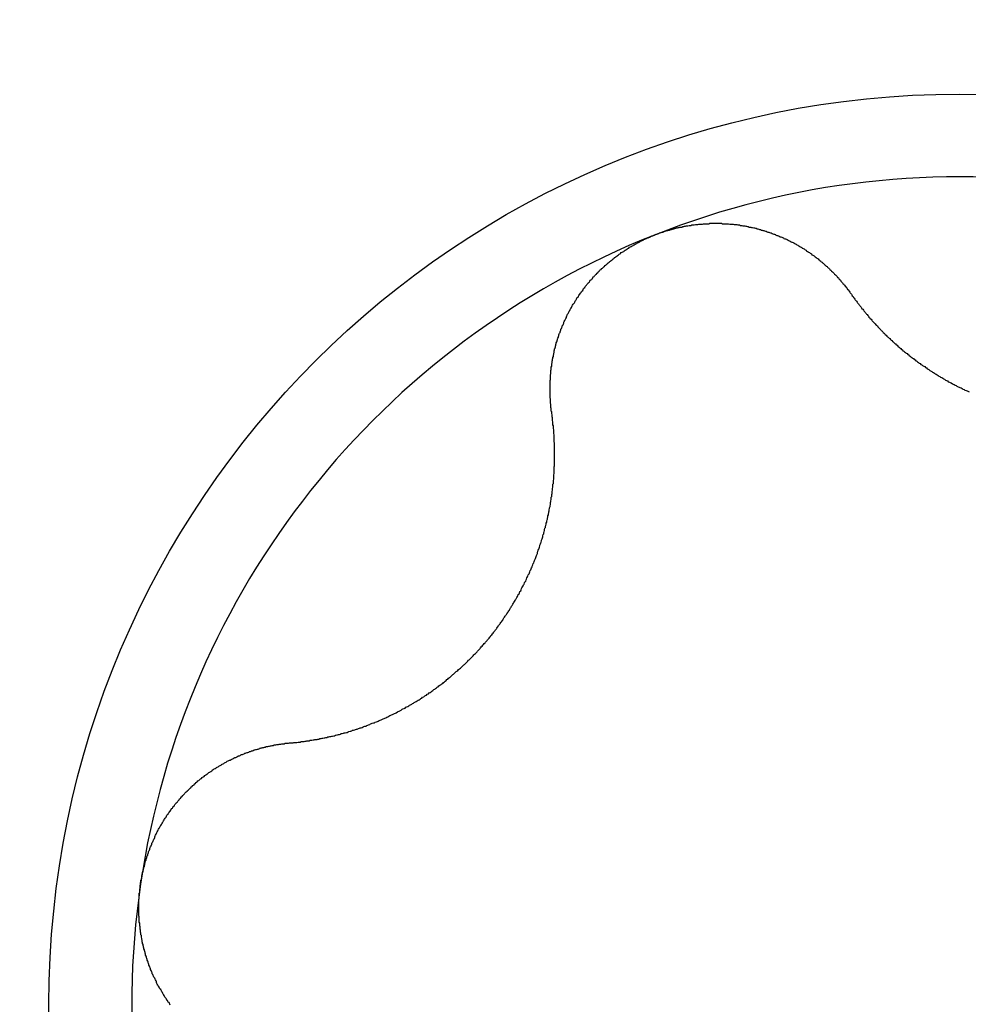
# Model space of a CAD drawing. Extents: x 1107 to 4046, y 937 to 3355.
# Tile 844 of 861: x 3015.56 to 3017.82, y 2569.71 to 2572.06. Entities that reach past the tile are written whole.
import ezdxf

# ---------------------------------------------------------------- set-up
doc = ezdxf.new("R2010")
doc.units = 0
doc.layers.add('KF_VIDA_L___C_LEFT', color=7, linetype='CONTINUOUS')

# ---------------------------------------------------------------- blocks, each defined once
blk = doc.blocks.new('KF_VIDA_L___C_LEFT')
at = {"layer": 'KF_VIDA_L___C_LEFT'}
for points in [[(127.772, 882.336, 0), (127.774, 882.337, 0), (127.776, 882.338, 0), (127.778, 882.338, 0), (127.78, 882.339, 0), (127.782, 882.34, 0), (127.784, 882.341, 0), (127.786, 882.341, 0), (127.788, 882.342, 0), (127.79, 882.343, 0), (127.792, 882.343, 0), (127.794, 882.344, 0), (127.796, 882.345, 0), (127.798, 882.345, 0), (127.8, 882.346, 0), (127.802, 882.347, 0), (127.804, 882.347, 0), (127.806, 882.348, 0), (127.808, 882.348, 0), (127.811, 882.349, 0), (127.813, 882.349, 0), (127.815, 882.35, 0), (127.817, 882.351, 0), (127.819, 882.351, 0), (127.821, 882.352, 0), (127.823, 882.352, 0), (127.825, 882.353, 0), (127.827, 882.353, 0), (127.829, 882.354, 0), (127.831, 882.354, 0), (127.833, 882.355, 0), (127.836, 882.355, 0), (127.838, 882.355, 0), (127.84, 882.356, 0), (127.842, 882.356, 0), (127.844, 882.357, 0), (127.846, 882.357, 0), (127.848, 882.358, 0), (127.85, 882.358, 0), (127.852, 882.358, 0), (127.855, 882.359, 0), (127.857, 882.359, 0), (127.859, 882.359, 0), (127.861, 882.36, 0), (127.863, 882.36, 0), (127.865, 882.36, 0), (127.867, 882.36, 0), (127.87, 882.361, 0), (127.872, 882.361, 0), (127.874, 882.361, 0), (127.876, 882.361, 0), (127.878, 882.362, 0), (127.88, 882.362, 0), (127.883, 882.362, 0), (127.885, 882.362, 0), (127.887, 882.362, 0), (127.889, 882.363, 0), (127.891, 882.363, 0), (127.893, 882.363, 0), (127.895, 882.363, 0), (127.898, 882.363, 0), (127.9, 882.363, 0), (127.902, 882.363, 0), (127.904, 882.364, 0), (127.906, 882.364, 0), (127.908, 882.364, 0), (127.911, 882.364, 0), (127.913, 882.364, 0), (127.915, 882.364, 0), (127.917, 882.364, 0), (127.919, 882.364, 0), (127.921, 882.364, 0), (127.924, 882.364, 0), (127.926, 882.364, 0), (127.928, 882.364, 0), (127.93, 882.364, 0), (127.932, 882.364, 0), (127.934, 882.363, 0), (127.937, 882.363, 0), (127.939, 882.363, 0), (127.941, 882.363, 0), (127.943, 882.363, 0), (127.945, 882.363, 0), (127.947, 882.363, 0), (127.949, 882.363, 0), (127.952, 882.362, 0), (127.954, 882.362, 0), (127.956, 882.362, 0), (127.958, 882.362, 0), (127.96, 882.362, 0), (127.962, 882.361, 0), (127.964, 882.361, 0), (127.967, 882.361, 0), (127.969, 882.361, 0), (127.971, 882.36, 0), (127.973, 882.36, 0), (127.975, 882.36, 0), (127.977, 882.359, 0), (127.979, 882.359, 0), (127.981, 882.359, 0), (127.983, 882.358, 0), (127.986, 882.358, 0), (127.988, 882.358, 0), (127.99, 882.357, 0), (127.992, 882.357, 0), (127.994, 882.356, 0), (127.996, 882.356, 0), (127.998, 882.355, 0), (128, 882.355, 0), (128.002, 882.355, 0), (128.004, 882.354, 0), (128.006, 882.354, 0), (128.009, 882.353, 0), (128.011, 882.353, 0), (128.013, 882.352, 0), (128.015, 882.352, 0), (128.017, 882.351, 0), (128.019, 882.351, 0), (128.021, 882.35, 0), (128.023, 882.349, 0), (128.025, 882.349, 0), (128.027, 882.348, 0), (128.029, 882.348, 0), (128.031, 882.347, 0), (128.033, 882.347, 0), (128.035, 882.346, 0), (128.037, 882.345, 0), (128.039, 882.345, 0), (128.041, 882.344, 0), (128.043, 882.343, 0), (128.045, 882.343, 0), (128.047, 882.342, 0), (128.049, 882.341, 0), (128.051, 882.341, 0), (128.053, 882.34, 0), (128.055, 882.339, 0), (128.057, 882.338, 0), (128.059, 882.338, 0), (128.061, 882.337, 0), (128.062, 882.336, 0), (128.064, 882.335, 0), (128.066, 882.335, 0), (128.068, 882.334, 0), (128.07, 882.333, 0), (128.072, 882.332, 0), (128.074, 882.332, 0), (128.076, 882.331, 0), (128.078, 882.33, 0), (128.08, 882.329, 0), (128.081, 882.328, 0), (128.083, 882.327, 0), (128.085, 882.327, 0), (128.087, 882.326, 0), (128.089, 882.325, 0), (128.091, 882.324, 0), (128.092, 882.323, 0), (128.094, 882.322, 0), (128.096, 882.321, 0), (128.098, 882.32, 0), (128.1, 882.319, 0), (128.101, 882.319, 0), (128.103, 882.318, 0), (128.105, 882.317, 0), (128.107, 882.316, 0), (128.108, 882.315, 0), (128.11, 882.314, 0), (128.112, 882.313, 0), (128.114, 882.312, 0), (128.115, 882.311, 0), (128.117, 882.31, 0), (128.119, 882.309, 0), (128.12, 882.308, 0), (128.122, 882.307, 0), (128.124, 882.306, 0), (128.125, 882.305, 0), (128.127, 882.304, 0), (128.129, 882.303, 0), (128.13, 882.302, 0), (128.132, 882.301, 0), (128.134, 882.3, 0), (128.135, 882.298, 0), (128.137, 882.297, 0), (128.139, 882.296, 0), (128.14, 882.295, 0), (128.142, 882.294, 0), (128.144, 882.293, 0), (128.145, 882.292, 0), (128.147, 882.291, 0), (128.148, 882.289, 0), (128.15, 882.288, 0), (128.152, 882.287, 0), (128.153, 882.286, 0), (128.155, 882.285, 0), (128.156, 882.284, 0), (128.158, 882.282, 0), (128.16, 882.281, 0), (128.161, 882.28, 0), (128.163, 882.279, 0), (128.164, 882.277, 0), (128.166, 882.276, 0), (128.167, 882.275, 0), (128.169, 882.274, 0), (128.17, 882.272, 0), (128.172, 882.271, 0), (128.173, 882.27, 0), (128.175, 882.269, 0), (128.176, 882.267, 0), (128.178, 882.266, 0), (128.179, 882.265, 0), (128.181, 882.263, 0), (128.182, 882.262, 0), (128.184, 882.261, 0), (128.185, 882.259, 0), (128.187, 882.258, 0), (128.188, 882.257, 0), (128.19, 882.255, 0), (128.191, 882.254, 0), (128.193, 882.252, 0), (128.194, 882.251, 0), (128.195, 882.25, 0), (128.197, 882.248, 0), (128.198, 882.247, 0), (128.2, 882.245, 0), (128.201, 882.244, 0), (128.202, 882.243, 0), (128.204, 882.241, 0), (128.205, 882.24, 0), (128.207, 882.238, 0), (128.208, 882.237, 0), (128.209, 882.235, 0), (128.211, 882.234, 0), (128.212, 882.232, 0), (128.213, 882.231, 0), (128.215, 882.229, 0), (128.216, 882.228, 0), (128.217, 882.226, 0), (128.218, 882.225, 0), (128.22, 882.223, 0), (128.221, 882.222, 0), (128.222, 882.22, 0), (128.224, 882.219, 0), (128.225, 882.217, 0), (128.226, 882.216, 0), (128.227, 882.214, 0), (128.229, 882.213, 0), (128.23, 882.211, 0), (128.231, 882.21, 0), (128.232, 882.208, 0), (128.233, 882.206, 0), (128.235, 882.205, 0), (128.236, 882.203, 0), (128.237, 882.202, 0), (128.238, 882.2, 0), (128.239, 882.198, 0), (128.24, 882.197, 0), (128.242, 882.195, 0)], [(127.527, 881.912, 0), (127.527, 881.914, 0), (127.526, 881.916, 0), (127.526, 881.918, 0), (127.526, 881.92, 0), (127.526, 881.922, 0), (127.525, 881.924, 0), (127.525, 881.926, 0), (127.525, 881.928, 0), (127.525, 881.93, 0), (127.525, 881.932, 0), (127.524, 881.934, 0), (127.524, 881.936, 0), (127.524, 881.938, 0), (127.524, 881.94, 0), (127.524, 881.942, 0), (127.524, 881.943, 0), (127.524, 881.945, 0), (127.523, 881.947, 0), (127.523, 881.949, 0), (127.523, 881.951, 0), (127.523, 881.953, 0), (127.523, 881.955, 0), (127.523, 881.957, 0), (127.523, 881.959, 0), (127.523, 881.961, 0), (127.523, 881.963, 0), (127.523, 881.965, 0), (127.523, 881.967, 0), (127.523, 881.969, 0), (127.523, 881.971, 0), (127.523, 881.973, 0), (127.523, 881.975, 0), (127.523, 881.977, 0), (127.523, 881.979, 0), (127.523, 881.981, 0), (127.523, 881.983, 0), (127.523, 881.985, 0), (127.523, 881.987, 0), (127.523, 881.989, 0), (127.524, 881.991, 0), (127.524, 881.993, 0), (127.524, 881.995, 0), (127.524, 881.997, 0), (127.524, 881.999, 0), (127.524, 882.001, 0), (127.524, 882.003, 0), (127.525, 882.005, 0), (127.525, 882.007, 0), (127.525, 882.009, 0), (127.525, 882.011, 0), (127.525, 882.013, 0), (127.526, 882.015, 0), (127.526, 882.017, 0), (127.526, 882.019, 0), (127.526, 882.021, 0), (127.527, 882.023, 0), (127.527, 882.025, 0), (127.527, 882.027, 0), (127.527, 882.029, 0), (127.528, 882.031, 0), (127.528, 882.033, 0), (127.528, 882.035, 0), (127.529, 882.037, 0), (127.529, 882.039, 0), (127.529, 882.04, 0), (127.53, 882.042, 0), (127.53, 882.044, 0), (127.531, 882.046, 0), (127.531, 882.048, 0), (127.531, 882.05, 0), (127.532, 882.052, 0), (127.532, 882.054, 0), (127.533, 882.056, 0), (127.533, 882.058, 0), (127.533, 882.06, 0), (127.534, 882.062, 0), (127.534, 882.064, 0), (127.535, 882.066, 0), (127.535, 882.067, 0), (127.536, 882.069, 0), (127.536, 882.071, 0), (127.537, 882.073, 0), (127.537, 882.075, 0), (127.538, 882.077, 0), (127.538, 882.079, 0), (127.539, 882.081, 0), (127.54, 882.083, 0), (127.54, 882.085, 0), (127.541, 882.086, 0), (127.541, 882.088, 0), (127.542, 882.09, 0), (127.543, 882.092, 0), (127.543, 882.094, 0), (127.544, 882.096, 0), (127.544, 882.098, 0), (127.545, 882.1, 0), (127.546, 882.102, 0), (127.547, 882.103, 0), (127.547, 882.105, 0), (127.548, 882.107, 0), (127.549, 882.109, 0), (127.549, 882.111, 0), (127.55, 882.113, 0), (127.551, 882.115, 0), (127.552, 882.117, 0), (127.552, 882.119, 0), (127.553, 882.12, 0), (127.554, 882.122, 0), (127.555, 882.124, 0), (127.556, 882.126, 0), (127.556, 882.128, 0), (127.557, 882.13, 0), (127.558, 882.132, 0), (127.559, 882.134, 0), (127.56, 882.135, 0), (127.561, 882.137, 0), (127.562, 882.139, 0), (127.562, 882.141, 0), (127.563, 882.143, 0), (127.564, 882.145, 0), (127.565, 882.147, 0), (127.566, 882.149, 0), (127.567, 882.15, 0), (127.568, 882.152, 0), (127.569, 882.154, 0), (127.57, 882.156, 0), (127.571, 882.158, 0), (127.572, 882.16, 0), (127.573, 882.161, 0), (127.574, 882.163, 0), (127.575, 882.165, 0), (127.576, 882.167, 0), (127.577, 882.169, 0), (127.578, 882.171, 0), (127.579, 882.172, 0), (127.581, 882.174, 0), (127.582, 882.176, 0), (127.583, 882.178, 0), (127.584, 882.18, 0), (127.585, 882.181, 0), (127.586, 882.183, 0), (127.587, 882.185, 0), (127.588, 882.187, 0), (127.59, 882.188, 0), (127.591, 882.19, 0), (127.592, 882.192, 0), (127.593, 882.194, 0), (127.594, 882.195, 0), (127.596, 882.197, 0), (127.597, 882.199, 0), (127.598, 882.201, 0), (127.599, 882.202, 0), (127.601, 882.204, 0), (127.602, 882.206, 0), (127.603, 882.208, 0), (127.604, 882.209, 0), (127.606, 882.211, 0), (127.607, 882.213, 0), (127.608, 882.214, 0), (127.61, 882.216, 0), (127.611, 882.218, 0), (127.612, 882.219, 0), (127.614, 882.221, 0), (127.615, 882.223, 0), (127.617, 882.224, 0), (127.618, 882.226, 0), (127.619, 882.228, 0), (127.621, 882.229, 0), (127.622, 882.231, 0), (127.624, 882.232, 0), (127.625, 882.234, 0), (127.626, 882.236, 0), (127.628, 882.237, 0), (127.629, 882.239, 0), (127.631, 882.24, 0), (127.632, 882.242, 0), (127.634, 882.243, 0), (127.635, 882.245, 0), (127.637, 882.246, 0), (127.638, 882.248, 0), (127.64, 882.25, 0), (127.641, 882.251, 0), (127.643, 882.253, 0), (127.645, 882.254, 0), (127.646, 882.256, 0), (127.648, 882.257, 0), (127.649, 882.258, 0), (127.651, 882.26, 0), (127.653, 882.261, 0), (127.654, 882.263, 0), (127.656, 882.264, 0), (127.657, 882.266, 0), (127.659, 882.267, 0), (127.661, 882.269, 0), (127.662, 882.27, 0), (127.664, 882.271, 0), (127.666, 882.273, 0), (127.667, 882.274, 0), (127.669, 882.275, 0), (127.671, 882.277, 0), (127.672, 882.278, 0), (127.674, 882.279, 0), (127.676, 882.281, 0), (127.677, 882.282, 0), (127.679, 882.283, 0), (127.681, 882.285, 0), (127.683, 882.286, 0), (127.684, 882.287, 0), (127.686, 882.289, 0), (127.688, 882.29, 0), (127.69, 882.291, 0), (127.691, 882.292, 0), (127.693, 882.294, 0), (127.695, 882.295, 0), (127.697, 882.296, 0), (127.699, 882.297, 0), (127.7, 882.298, 0), (127.702, 882.3, 0), (127.704, 882.301, 0), (127.706, 882.302, 0), (127.708, 882.303, 0), (127.709, 882.304, 0), (127.711, 882.305, 0), (127.713, 882.307, 0), (127.715, 882.308, 0), (127.717, 882.309, 0), (127.719, 882.31, 0), (127.721, 882.311, 0), (127.722, 882.312, 0), (127.724, 882.313, 0), (127.726, 882.314, 0), (127.728, 882.315, 0), (127.73, 882.316, 0), (127.732, 882.317, 0), (127.734, 882.318, 0), (127.736, 882.319, 0), (127.737, 882.32, 0), (127.739, 882.321, 0), (127.741, 882.322, 0), (127.743, 882.323, 0), (127.745, 882.324, 0), (127.747, 882.325, 0), (127.749, 882.326, 0), (127.751, 882.327, 0), (127.753, 882.328, 0), (127.755, 882.329, 0), (127.757, 882.329, 0), (127.759, 882.33, 0), (127.761, 882.331, 0), (127.762, 882.332, 0), (127.764, 882.333, 0), (127.766, 882.334, 0), (127.768, 882.334, 0), (127.77, 882.335, 0), (127.772, 882.336, 0)], [(128.242, 882.195, 0), (128.243, 882.193, 0), (128.244, 882.191, 0), (128.246, 882.189, 0), (128.247, 882.187, 0), (128.249, 882.185, 0), (128.25, 882.183, 0), (128.251, 882.181, 0), (128.253, 882.18, 0), (128.254, 882.178, 0), (128.256, 882.176, 0), (128.257, 882.174, 0), (128.259, 882.172, 0), (128.26, 882.17, 0), (128.262, 882.168, 0), (128.263, 882.166, 0), (128.265, 882.164, 0), (128.266, 882.162, 0), (128.267, 882.16, 0), (128.269, 882.159, 0), (128.271, 882.157, 0), (128.272, 882.155, 0), (128.274, 882.153, 0), (128.275, 882.151, 0), (128.277, 882.149, 0), (128.278, 882.147, 0), (128.28, 882.146, 0), (128.281, 882.144, 0), (128.283, 882.142, 0), (128.284, 882.14, 0), (128.286, 882.138, 0), (128.287, 882.136, 0), (128.289, 882.135, 0), (128.291, 882.133, 0), (128.292, 882.131, 0), (128.294, 882.129, 0), (128.295, 882.128, 0), (128.297, 882.126, 0), (128.299, 882.124, 0), (128.3, 882.122, 0), (128.302, 882.121, 0), (128.304, 882.119, 0), (128.305, 882.117, 0), (128.307, 882.115, 0), (128.308, 882.114, 0), (128.31, 882.112, 0), (128.312, 882.11, 0), (128.313, 882.108, 0), (128.315, 882.107, 0), (128.317, 882.105, 0), (128.318, 882.103, 0), (128.32, 882.102, 0), (128.322, 882.1, 0), (128.323, 882.098, 0), (128.325, 882.097, 0), (128.327, 882.095, 0), (128.328, 882.093, 0), (128.33, 882.092, 0), (128.332, 882.09, 0), (128.334, 882.089, 0), (128.335, 882.087, 0), (128.337, 882.085, 0), (128.339, 882.084, 0), (128.34, 882.082, 0), (128.342, 882.081, 0), (128.344, 882.079, 0), (128.346, 882.077, 0), (128.347, 882.076, 0), (128.349, 882.074, 0), (128.351, 882.073, 0), (128.353, 882.071, 0), (128.354, 882.07, 0), (128.356, 882.068, 0), (128.358, 882.067, 0), (128.36, 882.065, 0), (128.362, 882.063, 0), (128.364, 882.062, 0), (128.365, 882.06, 0), (128.367, 882.059, 0), (128.369, 882.057, 0), (128.371, 882.056, 0), (128.373, 882.054, 0), (128.375, 882.053, 0), (128.377, 882.051, 0), (128.379, 882.05, 0), (128.38, 882.048, 0), (128.382, 882.047, 0), (128.384, 882.045, 0), (128.386, 882.044, 0), (128.388, 882.042, 0), (128.39, 882.041, 0), (128.392, 882.039, 0), (128.394, 882.038, 0), (128.396, 882.036, 0), (128.398, 882.035, 0), (128.4, 882.033, 0), (128.402, 882.032, 0), (128.404, 882.03, 0), (128.406, 882.029, 0), (128.408, 882.027, 0), (128.41, 882.026, 0), (128.412, 882.025, 0), (128.415, 882.023, 0), (128.417, 882.022, 0), (128.419, 882.02, 0), (128.421, 882.019, 0), (128.423, 882.017, 0), (128.425, 882.016, 0), (128.427, 882.015, 0), (128.429, 882.013, 0), (128.431, 882.012, 0), (128.434, 882.01, 0), (128.436, 882.009, 0), (128.438, 882.008, 0), (128.44, 882.006, 0), (128.442, 882.005, 0), (128.444, 882.004, 0), (128.447, 882.002, 0), (128.449, 882.001, 0), (128.451, 881.999, 0), (128.453, 881.998, 0), (128.455, 881.997, 0), (128.458, 881.996, 0), (128.46, 881.994, 0), (128.462, 881.993, 0), (128.464, 881.992, 0), (128.467, 881.99, 0), (128.469, 881.989, 0), (128.471, 881.988, 0), (128.473, 881.986, 0), (128.476, 881.985, 0), (128.478, 881.984, 0), (128.48, 881.983, 0), (128.483, 881.981, 0), (128.485, 881.98, 0), (128.487, 881.979, 0), (128.49, 881.978, 0), (128.492, 881.977, 0), (128.494, 881.975, 0), (128.497, 881.974, 0), (128.499, 881.973, 0), (128.501, 881.972, 0), (128.504, 881.971, 0), (128.506, 881.97, 0), (128.508, 881.968, 0), (128.511, 881.967, 0), (128.513, 881.966, 0), (128.516, 881.965, 0), (128.518, 881.964, 0), (128.52, 881.963, 0), (128.523, 881.962, 0)], [(126.903, 881.124, 0), (126.905, 881.124, 0), (126.907, 881.124, 0), (126.91, 881.124, 0), (126.912, 881.125, 0), (126.915, 881.125, 0), (126.917, 881.125, 0), (126.919, 881.125, 0), (126.922, 881.126, 0), (126.924, 881.126, 0), (126.927, 881.126, 0), (126.929, 881.127, 0), (126.931, 881.127, 0), (126.934, 881.127, 0), (126.936, 881.127, 0), (126.939, 881.128, 0), (126.941, 881.128, 0), (126.943, 881.129, 0), (126.946, 881.129, 0), (126.948, 881.129, 0), (126.951, 881.13, 0), (126.953, 881.13, 0), (126.955, 881.13, 0), (126.958, 881.131, 0), (126.96, 881.131, 0), (126.962, 881.132, 0), (126.965, 881.132, 0), (126.967, 881.132, 0), (126.969, 881.133, 0), (126.972, 881.133, 0), (126.974, 881.134, 0), (126.977, 881.134, 0), (126.979, 881.135, 0), (126.981, 881.135, 0), (126.984, 881.136, 0), (126.986, 881.136, 0), (126.988, 881.137, 0), (126.991, 881.137, 0), (126.993, 881.138, 0), (126.995, 881.138, 0), (126.998, 881.139, 0), (127, 881.139, 0), (127.002, 881.14, 0), (127.004, 881.14, 0), (127.007, 881.141, 0), (127.009, 881.141, 0), (127.011, 881.142, 0), (127.014, 881.143, 0), (127.016, 881.143, 0), (127.018, 881.144, 0), (127.021, 881.144, 0), (127.023, 881.145, 0), (127.025, 881.146, 0), (127.027, 881.146, 0), (127.03, 881.147, 0), (127.032, 881.148, 0), (127.034, 881.148, 0), (127.037, 881.149, 0), (127.039, 881.149, 0), (127.041, 881.15, 0), (127.043, 881.151, 0), (127.046, 881.152, 0), (127.048, 881.152, 0), (127.05, 881.153, 0), (127.052, 881.154, 0), (127.054, 881.154, 0), (127.057, 881.155, 0), (127.059, 881.156, 0), (127.061, 881.157, 0), (127.063, 881.157, 0), (127.066, 881.158, 0), (127.068, 881.159, 0), (127.07, 881.16, 0), (127.072, 881.16, 0), (127.075, 881.161, 0), (127.077, 881.162, 0), (127.079, 881.163, 0), (127.081, 881.164, 0), (127.084, 881.164, 0), (127.086, 881.165, 0), (127.088, 881.166, 0), (127.09, 881.167, 0), (127.093, 881.168, 0), (127.095, 881.169, 0), (127.097, 881.17, 0), (127.099, 881.171, 0), (127.102, 881.172, 0), (127.104, 881.172, 0), (127.106, 881.173, 0), (127.109, 881.174, 0), (127.111, 881.175, 0), (127.113, 881.176, 0), (127.115, 881.177, 0), (127.118, 881.178, 0), (127.12, 881.179, 0), (127.122, 881.18, 0), (127.125, 881.181, 0), (127.127, 881.182, 0), (127.129, 881.183, 0), (127.131, 881.184, 0), (127.134, 881.185, 0), (127.136, 881.186, 0), (127.138, 881.188, 0), (127.141, 881.189, 0), (127.143, 881.19, 0), (127.145, 881.191, 0), (127.147, 881.192, 0), (127.15, 881.193, 0), (127.152, 881.194, 0), (127.154, 881.195, 0), (127.156, 881.196, 0), (127.159, 881.198, 0), (127.161, 881.199, 0), (127.163, 881.2, 0), (127.166, 881.201, 0), (127.168, 881.202, 0), (127.17, 881.204, 0), (127.172, 881.205, 0), (127.175, 881.206, 0), (127.177, 881.207, 0), (127.179, 881.209, 0), (127.181, 881.21, 0), (127.184, 881.211, 0), (127.186, 881.212, 0), (127.188, 881.214, 0), (127.19, 881.215, 0), (127.193, 881.216, 0), (127.195, 881.218, 0), (127.197, 881.219, 0), (127.199, 881.22, 0), (127.202, 881.222, 0), (127.204, 881.223, 0), (127.206, 881.224, 0), (127.208, 881.226, 0), (127.211, 881.227, 0), (127.213, 881.228, 0), (127.215, 881.23, 0), (127.217, 881.231, 0), (127.219, 881.233, 0), (127.222, 881.234, 0), (127.224, 881.236, 0), (127.226, 881.237, 0), (127.228, 881.238, 0), (127.23, 881.24, 0), (127.233, 881.241, 0), (127.235, 881.243, 0), (127.237, 881.244, 0), (127.239, 881.246, 0), (127.241, 881.247, 0), (127.243, 881.249, 0), (127.246, 881.251, 0), (127.248, 881.252, 0), (127.25, 881.254, 0), (127.252, 881.255, 0), (127.254, 881.257, 0), (127.256, 881.258, 0), (127.258, 881.26, 0), (127.26, 881.262, 0), (127.263, 881.263, 0), (127.265, 881.265, 0), (127.267, 881.266, 0), (127.269, 881.268, 0), (127.271, 881.27, 0), (127.273, 881.271, 0), (127.275, 881.273, 0), (127.277, 881.275, 0), (127.279, 881.276, 0), (127.281, 881.278, 0), (127.283, 881.28, 0), (127.285, 881.281, 0), (127.287, 881.283, 0), (127.289, 881.285, 0), (127.291, 881.287, 0), (127.293, 881.288, 0), (127.295, 881.29, 0), (127.297, 881.292, 0), (127.299, 881.294, 0), (127.301, 881.295, 0), (127.303, 881.297, 0), (127.305, 881.299, 0), (127.307, 881.301, 0), (127.309, 881.302, 0), (127.311, 881.304, 0), (127.313, 881.306, 0), (127.315, 881.308, 0), (127.317, 881.31, 0), (127.319, 881.311, 0), (127.321, 881.313, 0), (127.323, 881.315, 0), (127.325, 881.317, 0), (127.327, 881.319, 0), (127.328, 881.321, 0), (127.33, 881.322, 0), (127.332, 881.324, 0), (127.334, 881.326, 0), (127.336, 881.328, 0), (127.338, 881.33, 0), (127.34, 881.332, 0), (127.341, 881.334, 0), (127.343, 881.336, 0), (127.345, 881.337, 0), (127.347, 881.339, 0), (127.349, 881.341, 0), (127.35, 881.343, 0), (127.352, 881.345, 0), (127.354, 881.347, 0), (127.356, 881.349, 0), (127.357, 881.351, 0), (127.359, 881.353, 0), (127.361, 881.355, 0), (127.363, 881.357, 0), (127.364, 881.359, 0), (127.366, 881.361, 0), (127.368, 881.363, 0), (127.369, 881.364, 0), (127.371, 881.366, 0), (127.373, 881.368, 0), (127.374, 881.37, 0), (127.376, 881.372, 0), (127.378, 881.374, 0), (127.379, 881.376, 0), (127.381, 881.378, 0), (127.382, 881.38, 0), (127.384, 881.382, 0), (127.386, 881.384, 0), (127.387, 881.386, 0), (127.389, 881.388, 0), (127.39, 881.39, 0), (127.392, 881.392, 0), (127.393, 881.394, 0), (127.395, 881.396, 0), (127.396, 881.398, 0), (127.398, 881.4, 0), (127.4, 881.403, 0), (127.401, 881.405, 0), (127.403, 881.407, 0), (127.404, 881.409, 0), (127.406, 881.411, 0), (127.407, 881.413, 0), (127.409, 881.415, 0), (127.41, 881.417, 0), (127.411, 881.419, 0), (127.413, 881.422, 0), (127.414, 881.424, 0), (127.416, 881.426, 0), (127.417, 881.428, 0), (127.419, 881.43, 0), (127.42, 881.432, 0), (127.422, 881.435, 0), (127.423, 881.437, 0), (127.425, 881.439, 0), (127.426, 881.441, 0), (127.427, 881.443, 0), (127.429, 881.446, 0), (127.43, 881.448, 0), (127.431, 881.45, 0), (127.433, 881.452, 0), (127.434, 881.455, 0), (127.436, 881.457, 0), (127.437, 881.459, 0), (127.438, 881.461, 0), (127.44, 881.464, 0), (127.441, 881.466, 0), (127.442, 881.468, 0), (127.444, 881.471, 0), (127.445, 881.473, 0), (127.446, 881.475, 0), (127.447, 881.478, 0), (127.449, 881.48, 0), (127.45, 881.482, 0), (127.451, 881.485, 0), (127.453, 881.487, 0), (127.454, 881.489, 0), (127.455, 881.492, 0), (127.456, 881.494, 0), (127.457, 881.496, 0), (127.459, 881.499, 0), (127.46, 881.501, 0), (127.461, 881.503, 0), (127.462, 881.506, 0), (127.463, 881.508, 0), (127.465, 881.51, 0), (127.466, 881.513, 0), (127.467, 881.515, 0), (127.468, 881.518, 0), (127.469, 881.52, 0), (127.47, 881.522, 0), (127.471, 881.525, 0), (127.473, 881.527, 0), (127.474, 881.53, 0), (127.475, 881.532, 0), (127.476, 881.535, 0), (127.477, 881.537, 0), (127.478, 881.539, 0), (127.479, 881.542, 0), (127.48, 881.544, 0), (127.481, 881.547, 0), (127.482, 881.549, 0), (127.483, 881.552, 0), (127.484, 881.554, 0), (127.485, 881.557, 0), (127.486, 881.559, 0), (127.487, 881.561, 0), (127.488, 881.564, 0), (127.489, 881.566, 0), (127.49, 881.569, 0), (127.491, 881.571, 0), (127.492, 881.574, 0), (127.493, 881.576, 0), (127.493, 881.579, 0), (127.494, 881.581, 0), (127.495, 881.584, 0), (127.496, 881.586, 0), (127.497, 881.589, 0), (127.498, 881.591, 0), (127.499, 881.594, 0), (127.499, 881.596, 0), (127.5, 881.599, 0), (127.501, 881.601, 0), (127.502, 881.603, 0), (127.503, 881.606, 0), (127.503, 881.608, 0), (127.504, 881.611, 0), (127.505, 881.613, 0), (127.506, 881.616, 0), (127.506, 881.618, 0), (127.507, 881.621, 0), (127.508, 881.623, 0), (127.508, 881.626, 0), (127.509, 881.628, 0), (127.51, 881.631, 0), (127.51, 881.633, 0), (127.511, 881.636, 0), (127.512, 881.638, 0), (127.512, 881.641, 0), (127.513, 881.643, 0), (127.514, 881.646, 0), (127.514, 881.648, 0), (127.515, 881.651, 0), (127.515, 881.653, 0), (127.516, 881.656, 0), (127.517, 881.658, 0), (127.517, 881.661, 0), (127.518, 881.663, 0), (127.518, 881.666, 0), (127.519, 881.668, 0), (127.519, 881.671, 0), (127.52, 881.673, 0), (127.52, 881.675, 0), (127.521, 881.678, 0), (127.521, 881.68, 0), (127.522, 881.683, 0), (127.522, 881.685, 0), (127.523, 881.688, 0), (127.523, 881.69, 0), (127.524, 881.693, 0), (127.524, 881.695, 0), (127.524, 881.698, 0), (127.525, 881.7, 0), (127.525, 881.702, 0), (127.526, 881.705, 0), (127.526, 881.707, 0), (127.526, 881.71, 0), (127.527, 881.712, 0), (127.527, 881.714, 0), (127.527, 881.717, 0), (127.528, 881.719, 0), (127.528, 881.722, 0), (127.528, 881.724, 0), (127.529, 881.727, 0), (127.529, 881.729, 0), (127.529, 881.731, 0), (127.53, 881.734, 0), (127.53, 881.736, 0), (127.53, 881.738, 0), (127.53, 881.741, 0), (127.531, 881.743, 0), (127.531, 881.745, 0), (127.531, 881.748, 0), (127.531, 881.75, 0), (127.532, 881.753, 0), (127.532, 881.755, 0), (127.532, 881.757, 0), (127.532, 881.76, 0), (127.532, 881.762, 0), (127.532, 881.764, 0), (127.533, 881.767, 0), (127.533, 881.769, 0), (127.533, 881.771, 0), (127.533, 881.774, 0), (127.533, 881.776, 0), (127.533, 881.778, 0), (127.533, 881.781, 0), (127.533, 881.783, 0), (127.534, 881.785, 0), (127.534, 881.788, 0), (127.534, 881.79, 0), (127.534, 881.792, 0), (127.534, 881.795, 0), (127.534, 881.797, 0), (127.534, 881.8, 0), (127.534, 881.802, 0), (127.534, 881.804, 0), (127.534, 881.807, 0), (127.534, 881.809, 0), (127.534, 881.811, 0), (127.534, 881.814, 0), (127.534, 881.816, 0), (127.534, 881.819, 0), (127.534, 881.821, 0), (127.534, 881.823, 0), (127.534, 881.826, 0), (127.534, 881.828, 0), (127.534, 881.831, 0), (127.534, 881.833, 0), (127.534, 881.835, 0), (127.534, 881.838, 0), (127.534, 881.84, 0), (127.533, 881.842, 0), (127.533, 881.845, 0), (127.533, 881.847, 0), (127.533, 881.85, 0), (127.533, 881.852, 0), (127.533, 881.854, 0), (127.533, 881.857, 0), (127.533, 881.859, 0), (127.532, 881.862, 0), (127.532, 881.864, 0), (127.532, 881.866, 0), (127.532, 881.869, 0), (127.532, 881.871, 0), (127.531, 881.874, 0), (127.531, 881.876, 0), (127.531, 881.878, 0), (127.531, 881.881, 0), (127.53, 881.883, 0), (127.53, 881.886, 0), (127.53, 881.888, 0), (127.53, 881.89, 0), (127.529, 881.893, 0), (127.529, 881.895, 0), (127.529, 881.898, 0), (127.529, 881.9, 0), (127.528, 881.902, 0), (127.528, 881.905, 0), (127.528, 881.907, 0), (127.527, 881.91, 0), (127.527, 881.912, 0)], [(126.546, 880.788, 0), (126.546, 880.79, 0), (126.547, 880.792, 0), (126.547, 880.794, 0), (126.547, 880.796, 0), (126.548, 880.798, 0), (126.548, 880.8, 0), (126.549, 880.802, 0), (126.549, 880.804, 0), (126.549, 880.807, 0), (126.55, 880.809, 0), (126.55, 880.811, 0), (126.551, 880.813, 0), (126.551, 880.815, 0), (126.552, 880.817, 0), (126.552, 880.819, 0), (126.553, 880.821, 0), (126.553, 880.823, 0), (126.554, 880.825, 0), (126.554, 880.827, 0), (126.555, 880.829, 0), (126.555, 880.831, 0), (126.556, 880.834, 0), (126.556, 880.836, 0), (126.557, 880.838, 0), (126.557, 880.84, 0), (126.558, 880.842, 0), (126.559, 880.844, 0), (126.559, 880.846, 0), (126.56, 880.848, 0), (126.561, 880.85, 0), (126.561, 880.852, 0), (126.562, 880.854, 0), (126.563, 880.856, 0), (126.563, 880.858, 0), (126.564, 880.86, 0), (126.565, 880.862, 0), (126.565, 880.864, 0), (126.566, 880.866, 0), (126.567, 880.868, 0), (126.568, 880.87, 0), (126.568, 880.872, 0), (126.569, 880.874, 0), (126.57, 880.876, 0), (126.571, 880.878, 0), (126.572, 880.88, 0), (126.573, 880.882, 0), (126.573, 880.884, 0), (126.574, 880.886, 0), (126.575, 880.888, 0), (126.576, 880.89, 0), (126.577, 880.892, 0), (126.578, 880.894, 0), (126.579, 880.896, 0), (126.58, 880.898, 0), (126.58, 880.9, 0), (126.581, 880.902, 0), (126.582, 880.904, 0), (126.583, 880.906, 0), (126.584, 880.908, 0), (126.585, 880.91, 0), (126.586, 880.912, 0), (126.587, 880.914, 0), (126.588, 880.916, 0), (126.589, 880.918, 0), (126.59, 880.92, 0), (126.591, 880.921, 0), (126.592, 880.923, 0), (126.593, 880.925, 0), (126.594, 880.927, 0), (126.596, 880.929, 0), (126.597, 880.931, 0), (126.598, 880.933, 0), (126.599, 880.935, 0), (126.6, 880.936, 0), (126.601, 880.938, 0), (126.602, 880.94, 0), (126.603, 880.942, 0), (126.605, 880.944, 0), (126.606, 880.946, 0), (126.607, 880.947, 0), (126.608, 880.949, 0), (126.609, 880.951, 0), (126.61, 880.953, 0), (126.612, 880.954, 0), (126.613, 880.956, 0), (126.614, 880.958, 0), (126.615, 880.96, 0), (126.617, 880.961, 0), (126.618, 880.963, 0), (126.619, 880.965, 0), (126.62, 880.967, 0), (126.622, 880.968, 0), (126.623, 880.97, 0), (126.624, 880.972, 0), (126.626, 880.973, 0), (126.627, 880.975, 0), (126.628, 880.977, 0), (126.63, 880.979, 0), (126.631, 880.98, 0), (126.632, 880.982, 0), (126.634, 880.983, 0), (126.635, 880.985, 0), (126.637, 880.987, 0), (126.638, 880.988, 0), (126.639, 880.99, 0), (126.641, 880.992, 0), (126.642, 880.993, 0), (126.644, 880.995, 0), (126.645, 880.996, 0), (126.646, 880.998, 0), (126.648, 880.999, 0), (126.649, 881.001, 0), (126.651, 881.002, 0), (126.652, 881.004, 0), (126.654, 881.006, 0), (126.655, 881.007, 0), (126.657, 881.009, 0), (126.658, 881.01, 0), (126.66, 881.012, 0), (126.661, 881.013, 0), (126.663, 881.014, 0), (126.664, 881.016, 0), (126.666, 881.017, 0), (126.667, 881.019, 0), (126.669, 881.02, 0), (126.67, 881.022, 0), (126.672, 881.023, 0), (126.674, 881.024, 0), (126.675, 881.026, 0), (126.677, 881.027, 0), (126.678, 881.029, 0), (126.68, 881.03, 0), (126.681, 881.031, 0), (126.683, 881.033, 0), (126.685, 881.034, 0), (126.686, 881.035, 0), (126.688, 881.037, 0), (126.689, 881.038, 0), (126.691, 881.039, 0), (126.693, 881.041, 0), (126.694, 881.042, 0), (126.696, 881.043, 0), (126.698, 881.044, 0), (126.699, 881.046, 0), (126.701, 881.047, 0), (126.702, 881.048, 0), (126.704, 881.049, 0), (126.706, 881.05, 0), (126.707, 881.052, 0), (126.709, 881.053, 0), (126.711, 881.054, 0), (126.712, 881.055, 0), (126.714, 881.056, 0), (126.716, 881.057, 0), (126.717, 881.059, 0), (126.719, 881.06, 0), (126.721, 881.061, 0), (126.722, 881.062, 0), (126.724, 881.063, 0), (126.726, 881.064, 0), (126.727, 881.065, 0), (126.729, 881.066, 0), (126.731, 881.067, 0), (126.733, 881.068, 0), (126.734, 881.069, 0), (126.736, 881.07, 0), (126.738, 881.071, 0), (126.739, 881.072, 0), (126.741, 881.073, 0), (126.743, 881.074, 0), (126.745, 881.075, 0), (126.746, 881.076, 0), (126.748, 881.077, 0), (126.75, 881.078, 0), (126.751, 881.079, 0), (126.753, 881.08, 0), (126.755, 881.081, 0), (126.757, 881.082, 0), (126.758, 881.083, 0), (126.76, 881.083, 0), (126.762, 881.084, 0), (126.764, 881.085, 0), (126.766, 881.086, 0), (126.767, 881.087, 0), (126.769, 881.088, 0), (126.771, 881.089, 0), (126.773, 881.089, 0), (126.775, 881.09, 0), (126.776, 881.091, 0), (126.778, 881.092, 0), (126.78, 881.093, 0), (126.782, 881.093, 0), (126.784, 881.094, 0), (126.785, 881.095, 0), (126.787, 881.096, 0), (126.789, 881.096, 0), (126.791, 881.097, 0), (126.793, 881.098, 0), (126.795, 881.099, 0), (126.796, 881.099, 0), (126.798, 881.1, 0), (126.8, 881.101, 0), (126.802, 881.101, 0), (126.804, 881.102, 0), (126.806, 881.103, 0), (126.808, 881.103, 0), (126.81, 881.104, 0), (126.811, 881.105, 0), (126.813, 881.105, 0), (126.815, 881.106, 0), (126.817, 881.107, 0), (126.819, 881.107, 0), (126.821, 881.108, 0), (126.823, 881.108, 0), (126.825, 881.109, 0), (126.827, 881.109, 0), (126.829, 881.11, 0), (126.83, 881.111, 0), (126.832, 881.111, 0), (126.834, 881.112, 0), (126.836, 881.112, 0), (126.838, 881.113, 0), (126.84, 881.113, 0), (126.842, 881.114, 0), (126.844, 881.114, 0), (126.846, 881.115, 0), (126.848, 881.115, 0), (126.85, 881.115, 0), (126.852, 881.116, 0), (126.854, 881.116, 0), (126.856, 881.117, 0), (126.858, 881.117, 0), (126.86, 881.118, 0), (126.861, 881.118, 0), (126.863, 881.118, 0), (126.865, 881.119, 0), (126.867, 881.119, 0), (126.869, 881.119, 0), (126.871, 881.12, 0), (126.873, 881.12, 0), (126.875, 881.12, 0), (126.877, 881.121, 0), (126.879, 881.121, 0), (126.881, 881.121, 0), (126.883, 881.122, 0), (126.885, 881.122, 0), (126.887, 881.122, 0), (126.889, 881.122, 0), (126.891, 881.123, 0), (126.893, 881.123, 0), (126.895, 881.123, 0), (126.897, 881.123, 0), (126.899, 881.123, 0), (126.901, 881.124, 0), (126.903, 881.124, 0)], [(126.617, 880.498, 0), (126.616, 880.5, 0), (126.615, 880.502, 0), (126.614, 880.504, 0), (126.612, 880.505, 0), (126.611, 880.507, 0), (126.61, 880.509, 0), (126.609, 880.51, 0), (126.608, 880.512, 0), (126.607, 880.514, 0), (126.605, 880.516, 0), (126.604, 880.517, 0), (126.603, 880.519, 0), (126.602, 880.521, 0), (126.601, 880.523, 0), (126.6, 880.524, 0), (126.599, 880.526, 0), (126.598, 880.528, 0), (126.597, 880.53, 0), (126.596, 880.532, 0), (126.595, 880.533, 0), (126.594, 880.535, 0), (126.592, 880.537, 0), (126.591, 880.539, 0), (126.59, 880.541, 0), (126.589, 880.543, 0), (126.588, 880.544, 0), (126.587, 880.546, 0), (126.586, 880.548, 0), (126.585, 880.55, 0), (126.584, 880.552, 0), (126.584, 880.554, 0), (126.583, 880.556, 0), (126.582, 880.558, 0), (126.581, 880.56, 0), (126.58, 880.562, 0), (126.579, 880.563, 0), (126.578, 880.565, 0), (126.577, 880.567, 0), (126.576, 880.569, 0), (126.575, 880.571, 0), (126.574, 880.573, 0), (126.574, 880.575, 0), (126.573, 880.577, 0), (126.572, 880.579, 0), (126.571, 880.581, 0), (126.57, 880.583, 0), (126.57, 880.585, 0), (126.569, 880.587, 0), (126.568, 880.589, 0), (126.567, 880.591, 0), (126.566, 880.593, 0), (126.566, 880.595, 0), (126.565, 880.597, 0), (126.564, 880.599, 0), (126.564, 880.601, 0), (126.563, 880.603, 0), (126.562, 880.605, 0), (126.562, 880.607, 0), (126.561, 880.609, 0), (126.56, 880.611, 0), (126.56, 880.613, 0), (126.559, 880.615, 0), (126.558, 880.617, 0), (126.558, 880.62, 0), (126.557, 880.622, 0), (126.557, 880.624, 0), (126.556, 880.626, 0), (126.555, 880.628, 0), (126.555, 880.63, 0), (126.554, 880.632, 0), (126.554, 880.634, 0), (126.553, 880.636, 0), (126.553, 880.638, 0), (126.552, 880.64, 0), (126.552, 880.643, 0), (126.551, 880.645, 0), (126.551, 880.647, 0), (126.55, 880.649, 0), (126.55, 880.651, 0), (126.55, 880.653, 0), (126.549, 880.655, 0), (126.549, 880.657, 0), (126.548, 880.66, 0), (126.548, 880.662, 0), (126.548, 880.664, 0), (126.547, 880.666, 0), (126.547, 880.668, 0), (126.547, 880.67, 0), (126.546, 880.672, 0), (126.546, 880.674, 0), (126.546, 880.677, 0), (126.545, 880.679, 0), (126.545, 880.681, 0), (126.545, 880.683, 0), (126.545, 880.685, 0), (126.544, 880.687, 0), (126.544, 880.69, 0), (126.544, 880.692, 0), (126.544, 880.694, 0), (126.543, 880.696, 0), (126.543, 880.698, 0), (126.543, 880.7, 0), (126.543, 880.702, 0), (126.543, 880.705, 0), (126.543, 880.707, 0), (126.543, 880.709, 0), (126.542, 880.711, 0), (126.542, 880.713, 0), (126.542, 880.715, 0), (126.542, 880.718, 0), (126.542, 880.72, 0), (126.542, 880.722, 0), (126.542, 880.724, 0), (126.542, 880.726, 0), (126.542, 880.728, 0), (126.542, 880.73, 0), (126.542, 880.733, 0), (126.542, 880.735, 0), (126.542, 880.737, 0), (126.542, 880.739, 0), (126.542, 880.741, 0), (126.542, 880.743, 0), (126.542, 880.745, 0), (126.542, 880.748, 0), (126.542, 880.75, 0), (126.543, 880.752, 0), (126.543, 880.754, 0), (126.543, 880.756, 0), (126.543, 880.758, 0), (126.543, 880.76, 0), (126.543, 880.762, 0), (126.543, 880.765, 0), (126.544, 880.767, 0), (126.544, 880.769, 0), (126.544, 880.771, 0), (126.544, 880.773, 0), (126.544, 880.775, 0), (126.545, 880.777, 0), (126.545, 880.779, 0), (126.545, 880.781, 0), (126.545, 880.784, 0), (126.546, 880.786, 0), (126.546, 880.788, 0)]]:
    blk.add_polyline3d(points, dxfattribs=at)
for radius in [4.7, 3.6, 2.1725]:
    blk.add_circle((128.5, 880.5), radius, dxfattribs=at)
for start, end in [(51.6218, 111.6218), (111.6218, 171.6218), (171.6218, 231.6218)]:
    blk.add_arc((128.5, 880.5), 1.975, start, end, dxfattribs=at)

msp = doc.modelspace()

# ---------------------------------------------------------------- block references
at = {"layer": 'KF_VIDA_L___C_LEFT'}
msp.add_blockref('KF_VIDA_L___C_LEFT', (2889.3036, 1689.2132), dxfattribs=at)

doc.saveas('drawing.dxf')
